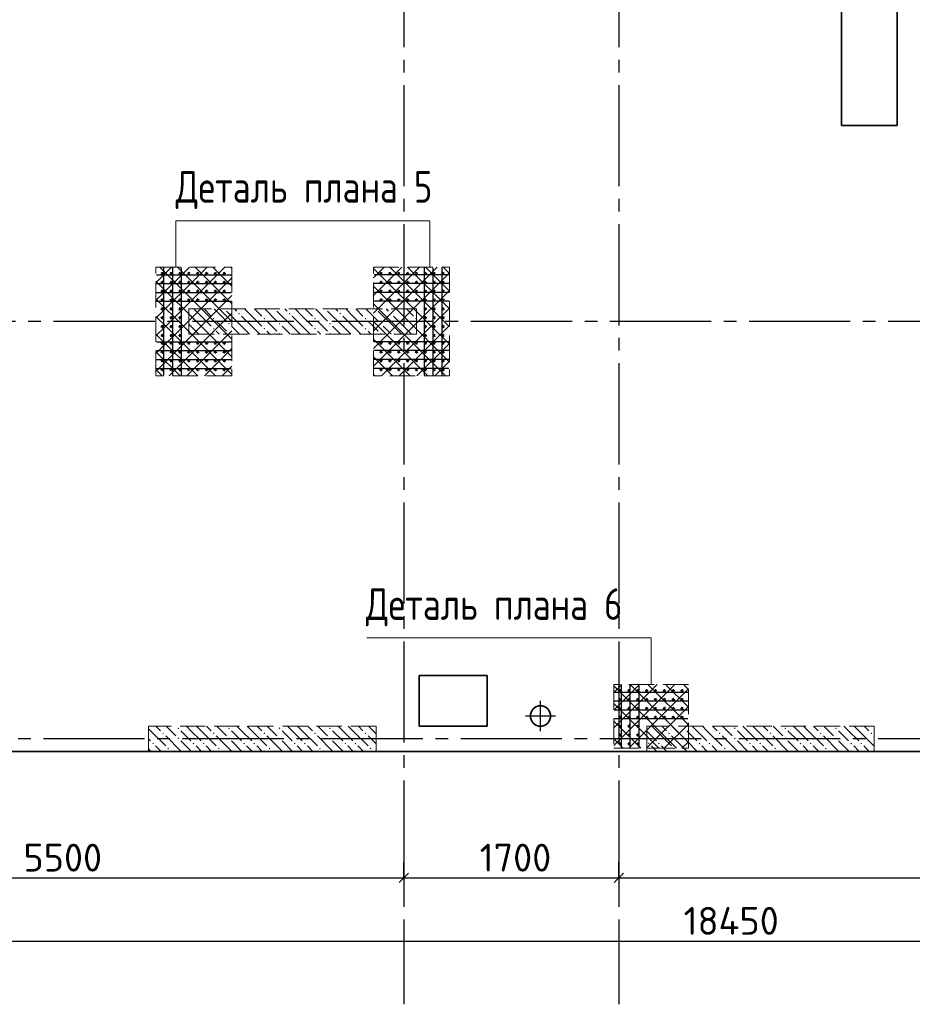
# Model space of a CAD drawing. Header units: millimetres. Extents: x 40580 to 1930067, y -240640 to 81020.
# Tile 317 of 656: x 969577 to 976635, y -224462 to -216674. Entities that reach past the tile are written whole.
import ezdxf

# ---------------------------------------------------------------- set-up
doc = ezdxf.new("R2010")
doc.units = ezdxf.units.MM
for name, pattern in [('______2', [270, 200, -70]), ('______5', [1100, 800, -100, 100, -100]), ('CENTER', [2, 1.25, -0.25, 0.25, -0.25])]:
    doc.linetypes.add(name, pattern=pattern)
for name, color, linetype, lineweight in [('Standard', 7, 'Continuous', 25), ('Вспомогательная арматура', 52, 'Continuous', 25), ('ЖБ Перекрытие верхний уровень', 7, 'Continuous', 35), ('ОСИ', 7, 'CENTER', 15), ('Примечания', 7, 'Continuous', 13)]:
    doc.layers.add(name, color=color, linetype=linetype, lineweight=lineweight)
doc.layers.add('ЖБ Пилон', color=7, linetype='______2', lineweight=13, true_color=0xa0a0a0)
doc.styles.add('GOST 2.304', font='isocpeur.ttf', dxfattribs={"width": 0.8})
doc.styles.add('ISOCPEUR', font='isocpeur.ttf')

msp = doc.modelspace()

# ---------------------------------------------------------------- hatches: boundary and pattern name
at = {"layer": 'ЖБ Пилон', "linetype": 'Continuous', "lineweight": -3, "transparency": 33554687}
for points in [[(971194.8, -218961.7), (971191.4, -218965.1), (971188.1, -218961.7)], [(971594.8, -218961.7), (971591.4, -218965.1), (971588.1, -218961.7)], [(971994.8, -218961.7), (971991.4, -218965.1), (971988.1, -218961.7)], [(972394.8, -218961.7), (972391.4, -218965.1), (972388.1, -218961.7)], [(970914.5, -218995.1), (970917.9, -218998.6), (970914.5, -219002)], [(971104.9, -219038.5), (971111.4, -219032.1), (971117.9, -219038.5), (971111.4, -219045)], [(971304.9, -218998.6), (971311.4, -218992), (971317.9, -218998.6), (971311.4, -219005.1)], [(971504.9, -219038.5), (971511.4, -219032.1), (971517.9, -219038.5), (971511.4, -219045)], [(971704.9, -218998.6), (971711.4, -218992), (971717.9, -218998.6), (971711.4, -219005.1)], [(971904.9, -219038.5), (971911.4, -219032.1), (971917.9, -219038.5), (971911.4, -219045)], [(972104.9, -218998.6), (972111.4, -218992), (972117.9, -218998.6), (972111.4, -219005.1)], [(972304.9, -219038.5), (972311.4, -219032.1), (972317.9, -219038.5), (972311.4, -219045)], [(972504.9, -218998.6), (972511.4, -218992), (972517.9, -218998.6), (972511.4, -219005.1)], [(972704.9, -219038.5), (972711.4, -219032.1), (972714.5, -219035.1), (972714.5, -219042), (972711.4, -219045)], [(971104.9, -219118.6), (971111.4, -219112), (971117.9, -219118.6), (971111.4, -219125)], [(971224.9, -219078.5), (971231.4, -219072), (971237.9, -219078.5), (971231.4, -219085.1)], [(971504.9, -219118.6), (971511.4, -219112), (971517.9, -219118.6), (971511.4, -219125)], [(971624.9, -219078.5), (971631.4, -219072), (971637.9, -219078.5), (971631.4, -219085.1)], [(971904.9, -219118.6), (971911.4, -219112), (971917.9, -219118.6), (971911.4, -219125)], [(972024.9, -219078.5), (972031.4, -219072), (972037.9, -219078.5), (972031.4, -219085.1)], [(972304.9, -219118.6), (972311.4, -219112), (972317.9, -219118.6), (972311.4, -219125)], [(972424.9, -219078.5), (972431.4, -219072), (972437.9, -219078.5), (972431.4, -219085.1)], [(972704.9, -219118.6), (972711.4, -219112), (972714.5, -219115.1), (972714.5, -219122), (972711.4, -219125)], [(971224.9, -219158.5), (971231.4, -219152), (971237.9, -219158.5), (971234.8, -219161.7), (971228.1, -219161.7)], [(971624.9, -219158.5), (971631.4, -219152), (971637.9, -219158.5), (971634.8, -219161.7), (971628.1, -219161.7)], [(972024.9, -219158.5), (972031.4, -219152), (972037.9, -219158.5), (972034.8, -219161.7), (972028.1, -219161.7)], [(972424.9, -219158.5), (972431.4, -219152), (972437.9, -219158.5), (972434.8, -219161.7), (972428.1, -219161.7)], [(970704.9, -222318.6), (970711.4, -222312.1), (970717.9, -222318.6), (970711.4, -222325)], [(970824.9, -222278.6), (970831.4, -222272), (970837.9, -222278.6), (970831.4, -222285.1)], [(971104.9, -222318.6), (971111.4, -222312.1), (971117.9, -222318.6), (971111.4, -222325)], [(971224.9, -222278.6), (971231.4, -222272), (971237.9, -222278.6), (971231.4, -222285.1)], [(971504.9, -222318.6), (971511.4, -222312.1), (971517.9, -222318.6), (971511.4, -222325)], [(971624.9, -222278.6), (971631.4, -222272), (971637.9, -222278.6), (971631.4, -222285.1)], [(971904.9, -222318.6), (971911.4, -222312.1), (971917.9, -222318.6), (971911.4, -222325)], [(972024.9, -222278.6), (972031.4, -222272), (972037.9, -222278.6), (972031.4, -222285.1)], [(972304.9, -222318.6), (972311.4, -222312.1), (972317.9, -222318.6), (972311.4, -222325)], [(974704.9, -222318.6), (974711.4, -222312.1), (974717.9, -222318.6), (974711.4, -222325)], [(974824.9, -222278.6), (974831.4, -222272), (974837.9, -222278.6), (974831.4, -222285.1)], [(975104.9, -222318.6), (975111.4, -222312.1), (975117.9, -222318.6), (975111.4, -222325)], [(975224.9, -222278.6), (975231.4, -222272), (975237.9, -222278.6), (975231.4, -222285.1)], [(975504.9, -222318.6), (975511.4, -222312.1), (975517.9, -222318.6), (975511.4, -222325)], [(975624.9, -222278.6), (975631.4, -222272), (975637.9, -222278.6), (975631.4, -222285.1)], [(975904.9, -222318.6), (975911.4, -222312.1), (975917.9, -222318.6), (975911.4, -222325)], [(976024.9, -222278.6), (976031.4, -222272), (976037.9, -222278.6), (976031.4, -222285.1)], [(976304.9, -222318.6), (976311.4, -222312.1), (976317.9, -222318.6), (976311.4, -222325)], [(970624.9, -222398.6), (970631.4, -222392), (970637.9, -222398.6), (970631.4, -222405.1)], [(970824.9, -222358.5), (970831.4, -222352), (970837.9, -222358.5), (970831.4, -222365.1)], [(970944.9, -222398.6), (970951.4, -222392), (970957.9, -222398.6), (970951.4, -222405.1)], [(971024.9, -222398.6), (971031.4, -222392), (971037.9, -222398.6), (971031.4, -222405.1)], [(971224.9, -222358.5), (971231.4, -222352), (971237.9, -222358.5), (971231.4, -222365.1)], [(971344.9, -222398.6), (971351.4, -222392), (971357.9, -222398.6), (971351.4, -222405.1)], [(971424.9, -222398.6), (971431.4, -222392), (971437.9, -222398.6), (971431.4, -222405.1)], [(971624.9, -222358.5), (971631.4, -222352), (971637.9, -222358.5), (971631.4, -222365.1)], [(971744.9, -222398.6), (971751.4, -222392), (971757.9, -222398.6), (971751.4, -222405.1)], [(971824.9, -222398.6), (971831.4, -222392), (971837.9, -222398.6), (971831.4, -222405.1)], [(972024.9, -222358.5), (972031.4, -222352), (972037.9, -222358.5), (972031.4, -222365.1)], [(972144.9, -222398.6), (972151.4, -222392), (972157.9, -222398.6), (972151.4, -222405.1)], [(972224.9, -222398.6), (972231.4, -222392), (972237.9, -222398.6), (972231.4, -222405.1)], [(974544.9, -222398.6), (974551.4, -222392), (974557.9, -222398.6), (974551.4, -222405.1)], [(974624.9, -222398.6), (974631.4, -222392), (974637.9, -222398.6), (974631.4, -222405.1)], [(974824.9, -222358.5), (974831.4, -222352), (974837.9, -222358.5), (974831.4, -222365.1)], [(974944.9, -222398.6), (974951.4, -222392), (974957.9, -222398.6), (974951.4, -222405.1)], [(975024.9, -222398.6), (975031.4, -222392), (975037.9, -222398.6), (975031.4, -222405.1)], [(975224.9, -222358.5), (975231.4, -222352), (975237.9, -222358.5), (975231.4, -222365.1)], [(975344.9, -222398.6), (975351.4, -222392), (975357.9, -222398.6), (975351.4, -222405.1)], [(975424.9, -222398.6), (975431.4, -222392), (975437.9, -222398.6), (975431.4, -222405.1)], [(975624.9, -222358.5), (975631.4, -222352), (975637.9, -222358.5), (975631.4, -222365.1)], [(975744.9, -222398.6), (975751.4, -222392), (975757.9, -222398.6), (975751.4, -222405.1)], [(975824.9, -222398.6), (975831.4, -222392), (975837.9, -222398.6), (975831.4, -222405.1)], [(976024.9, -222358.5), (976031.4, -222352), (976037.9, -222358.5), (976031.4, -222365.1)], [(976144.9, -222398.6), (976151.4, -222392), (976157.9, -222398.6), (976151.4, -222405.1)], [(976224.9, -222398.6), (976231.4, -222392), (976237.9, -222398.6), (976231.4, -222405.1)], [(970744.9, -222438.5), (970751.4, -222432.1), (970757.9, -222438.5), (970751.4, -222445)], [(971144.9, -222438.5), (971151.4, -222432.1), (971157.9, -222438.5), (971151.4, -222445)], [(971544.9, -222438.5), (971551.4, -222432.1), (971557.9, -222438.5), (971551.4, -222445)], [(971944.9, -222438.5), (971951.4, -222432.1), (971957.9, -222438.5), (971951.4, -222445)], [(972344.9, -222438.5), (972351.4, -222432.1), (972357.9, -222438.5), (972351.4, -222445)], [(974744.9, -222438.5), (974751.4, -222432.1), (974757.9, -222438.5), (974751.4, -222445)], [(975144.9, -222438.5), (975151.4, -222432.1), (975157.9, -222438.5), (975151.4, -222445)], [(975544.9, -222438.5), (975551.4, -222432.1), (975557.9, -222438.5), (975551.4, -222445)], [(975944.9, -222438.5), (975951.4, -222432.1), (975957.9, -222438.5), (975951.4, -222445)]]:
    msp.add_hatch(color=7, dxfattribs=at).paths.add_polyline_path(points, flags=16)

# ---------------------------------------------------------------- linework, layer by layer
at = {"color": 7, "linetype": 'Continuous', "lineweight": 50, "transparency": 33554687}
for centre in [(970704.5, -218681.7), (970704.5, -218751.7), (970774.5, -218681.7), (970774.5, -218751.7), (970844.5, -218681.7), (970844.5, -218751.7), (970914.5, -218681.7), (970914.5, -218751.7), (970984.5, -218681.7), (970984.5, -218751.7), (971054.5, -218681.7), (971054.5, -218751.7), (971124.5, -218681.7), (971124.5, -218751.7), (971194.5, -218681.7), (971194.5, -218751.7), (972434.5, -218681.7), (972434.5, -218751.7), (972504.5, -218681.7), (972504.5, -218751.7), (972574.5, -218681.7), (972574.5, -218751.7), (972644.5, -218681.7), (972644.5, -218751.7), (972714.5, -218681.7), (972714.5, -218751.7), (972784.5, -218681.7), (972784.5, -218751.7), (972854.5, -218681.7), (972854.5, -218751.7), (972924.5, -218681.7), (972924.5, -218751.7), (970704.5, -218821.7), (970774.5, -218821.7), (970844.5, -218821.7), (970914.5, -218821.7), (970984.5, -218821.7), (971054.5, -218821.7), (971124.5, -218821.7), (971194.5, -218821.7), (972434.5, -218821.7), (972504.5, -218821.7), (972574.5, -218821.7), (972644.5, -218821.7), (972714.5, -218821.7), (972784.5, -218821.7), (972854.5, -218821.7), (972924.5, -218821.7), (970704.5, -218891.7), (970774.5, -218891.7), (970844.5, -218891.7), (970914.5, -218891.7), (970984.5, -218891.7), (971054.5, -218891.7), (971124.5, -218891.7), (971194.5, -218891.7), (972434.5, -218891.7), (972504.5, -218891.7), (972574.5, -218891.7), (972644.5, -218891.7), (972714.5, -218891.7), (972784.5, -218891.7), (972854.5, -218891.7), (972924.5, -218891.7), (970704.5, -218961.7), (970774.5, -218961.7), (970844.5, -218961.7), (972784.5, -218961.7), (972854.5, -218961.7), (972924.5, -218961.7), (970704.5, -219031.7), (970774.5, -219031.7), (970844.5, -219031.7), (972784.5, -219031.7), (972854.5, -219031.7), (972924.5, -219031.7), (970704.5, -219101.7), (970774.5, -219101.7), (970844.5, -219101.7), (972784.5, -219101.7), (972854.5, -219101.7), (972924.5, -219101.7), (970704.5, -219171.7), (970774.5, -219171.7), (970844.5, -219171.7), (972784.5, -219171.7), (972854.5, -219171.7), (972924.5, -219171.7), (970704.5, -219231.7), (970774.5, -219231.7), (970844.5, -219231.7), (970914.5, -219231.7), (970984.5, -219231.7), (971054.5, -219231.7), (971124.5, -219231.7), (971194.5, -219231.7), (972434.5, -219231.7), (972504.5, -219231.7), (972574.5, -219231.7), (972644.5, -219231.7), (972714.5, -219231.7), (972784.5, -219231.7), (972854.5, -219231.7), (972924.5, -219231.7), (970704.5, -219301.7), (970704.5, -219371.7), (970774.5, -219301.7), (970774.5, -219371.7), (970844.5, -219301.7), (970844.5, -219371.7), (970914.5, -219301.7), (970914.5, -219371.7), (970984.5, -219301.7), (970984.5, -219371.7), (971054.5, -219301.7), (971054.5, -219371.7), (971124.5, -219301.7), (971124.5, -219371.7), (971194.5, -219301.7), (971194.5, -219371.7), (972434.5, -219301.7), (972434.5, -219371.7), (972504.5, -219301.7), (972504.5, -219371.7), (972574.5, -219301.7), (972574.5, -219371.7), (972644.5, -219301.7), (972644.5, -219371.7), (972714.5, -219301.7), (972714.5, -219371.7), (972784.5, -219301.7), (972784.5, -219371.7), (972854.5, -219301.7), (972854.5, -219371.7), (972924.5, -219301.7), (972924.5, -219371.7), (970704.5, -219441.7), (970774.5, -219441.7), (970844.5, -219441.7), (970914.5, -219441.7), (970984.5, -219441.7), (971054.5, -219441.7), (971124.5, -219441.7), (971194.5, -219441.7), (972434.5, -219441.7), (972504.5, -219441.7), (972574.5, -219441.7), (972644.5, -219441.7), (972714.5, -219441.7), (972784.5, -219441.7), (972854.5, -219441.7), (972924.5, -219441.7), (974324.5, -221981.7), (974394.5, -221981.7), (974464.5, -221981.7), (974534.5, -221981.7), (974604.5, -221981.7), (974674.5, -221981.7), (974744.5, -221981.7), (974814.5, -221981.7), (974324.5, -222051.7), (974394.5, -222051.7), (974464.5, -222051.7), (974534.5, -222051.7), (974604.5, -222051.7), (974674.5, -222051.7), (974744.5, -222051.7), (974814.5, -222051.7), (974324.5, -222121.7), (974394.5, -222121.7), (974464.5, -222121.7), (974534.5, -222121.7), (974604.5, -222121.7), (974674.5, -222121.7), (974744.5, -222121.7), (974814.5, -222121.7), (974324.5, -222191.7), (974394.5, -222191.7), (974464.5, -222191.7), (974534.5, -222191.7), (974604.5, -222191.7), (974674.5, -222191.7), (974744.5, -222191.7), (974814.5, -222191.7), (974324.5, -222261.7), (974324.5, -222331.7), (974394.5, -222261.7), (974394.5, -222331.7), (974464.5, -222261.7), (974464.5, -222331.7), (974324.5, -222401.7), (974394.5, -222401.7), (974464.5, -222401.7)]:
    msp.add_circle(centre, 5, dxfattribs=at)
at = {"layer": 'Standard', "color": 8, "linetype": '______5', "lineweight": -3, "transparency": 33554687}
for p, q in [((973694.7, -222301.2), (973694.7, -222062.2)), ((973814.2, -222181.7), (973575.2, -222181.7))]:
    msp.add_line(p, q, dxfattribs=at)
at = {"layer": 'Standard', "color": 251, "linetype": 'Continuous', "lineweight": -3, "true_color": 0x656565, "transparency": 33554687}
for p, q in [((972614.5, -223461.7), (972614.5, -223336.7)), ((974314.5, -223461.7), (974314.5, -223336.7)), ((972614.5, -223461.7), (972614.5, -223586.7)), ((972614.5, -223461.7), (972614.5, -223461.7)), ((974314.5, -223461.7), (974314.5, -223586.7)), ((974314.5, -223461.7), (974314.5, -223461.7))]:
    msp.add_line(p, q, dxfattribs=at)
at = {"layer": 'Standard', "color": 7, "linetype": 'Continuous', "lineweight": -3, "transparency": 33554687}
for p, q in [((967114.5, -223461.7), (972614.5, -223461.7)), ((972614.5, -223461.7), (974314.5, -223461.7)), ((974314.5, -223461.7), (979814.5, -223461.7)), ((965914.5, -223961.7), (984364.5, -223961.7))]:
    msp.add_line(p, q, dxfattribs=at)
at = {"layer": 'Standard', "color": 7, "linetype": 'Continuous', "lineweight": 25, "transparency": 33554687}
for p, q in [((972577, -223499.2), (972652, -223424.2)), ((974277, -223499.2), (974352, -223424.2))]:
    msp.add_line(p, q, dxfattribs=at)
at = {"layer": 'Вспомогательная арматура', "color": 7, "linetype": 'Continuous', "lineweight": 25, "transparency": 33554687}
for p, q in [((970714.5, -218636.7), (970714.5, -219486.7)), ((970784.5, -218636.7), (970784.5, -219486.7)), ((970854.5, -218636.7), (970854.5, -219486.7)), ((972774.5, -218636.7), (972774.5, -219486.7)), ((972844.5, -218636.7), (972844.5, -219486.7)), ((972914.5, -218636.7), (972914.5, -219486.7)), ((970659.5, -218691.7), (971249.5, -218691.7)), ((972969.5, -218691.7), (972379.5, -218691.7)), ((970659.5, -218761.7), (971249.5, -218761.7)), ((972969.5, -218761.7), (972379.5, -218761.7)), ((970659.5, -218831.7), (971249.5, -218831.7)), ((970659.5, -218901.7), (971249.5, -218901.7)), ((972969.5, -218831.7), (972379.5, -218831.7)), ((972969.5, -218901.7), (972379.5, -218901.7)), ((970659.5, -219221.7), (971249.5, -219221.7)), ((970659.5, -219291.7), (971249.5, -219291.7)), ((972969.5, -219221.7), (972379.5, -219221.7)), ((972969.5, -219291.7), (972379.5, -219291.7)), ((970659.5, -219361.7), (971249.5, -219361.7)), ((972969.5, -219361.7), (972379.5, -219361.7)), ((970659.5, -219431.7), (971249.5, -219431.7)), ((972969.5, -219431.7), (972379.5, -219431.7)), ((974334.5, -222431.7), (974334.5, -221936.7)), ((974404.5, -222431.7), (974404.5, -221936.7)), ((974474.5, -222431.7), (974474.5, -221936.7)), ((974279.5, -221991.7), (974859.5, -221991.7)), ((974279.5, -222061.7), (974859.5, -222061.7)), ((974279.5, -222131.7), (974859.5, -222131.7)), ((974279.5, -222201.7), (974859.5, -222201.7))]:
    msp.add_line(p, q, dxfattribs=at)
at = {"layer": 'ЖБ Перекрытие верхний уровень', "transparency": 33554687}
for p, q in [((976074.5, -216251.7), (976074.5, -217511.7)), ((976514.5, -217511.7), (976514.5, -216251.7)), ((976074.5, -217511.7), (976514.5, -217511.7)), ((973274.5, -221861.7), (972734.5, -221861.7)), ((972734.5, -221861.7), (972734.5, -222261.7)), ((973274.5, -222261.7), (973274.5, -221861.7)), ((973622.8, -222145.1), (973615, -222169.1)), ((973615, -222169.1), (973615, -222194.3)), ((973637.7, -222124.6), (973622.8, -222145.1)), ((973658.1, -222109.8), (973637.7, -222124.6)), ((973682.1, -222102), (973658.1, -222109.8)), ((973707.3, -222102), (973682.1, -222102)), ((973731.3, -222109.8), (973707.3, -222102)), ((973751.7, -222124.6), (973731.3, -222109.8)), ((973766.6, -222145.1), (973751.7, -222124.6)), ((973774.4, -222169.1), (973766.6, -222145.1)), ((973774.4, -222194.3), (973774.4, -222169.1)), ((973615, -222194.3), (973622.8, -222218.3)), ((973622.8, -222218.3), (973637.7, -222238.7)), ((973637.7, -222238.7), (973658.1, -222253.6)), ((973658.1, -222253.6), (973682.1, -222261.4)), ((973707.3, -222261.4), (973731.3, -222253.6)), ((973731.3, -222253.6), (973751.7, -222238.7)), ((973751.7, -222238.7), (973766.6, -222218.3)), ((973766.6, -222218.3), (973774.4, -222194.3)), ((972734.5, -222261.7), (973274.5, -222261.7)), ((973682.1, -222261.4), (973707.3, -222261.4)), ((965384.5, -222461.7), (980014.5, -222461.7))]:
    msp.add_line(p, q, dxfattribs=at)
at = {"layer": 'ЖБ Пилон', "color": 253, "linetype": '______2', "lineweight": 13, "true_color": 0xa0a0a0, "transparency": 33554687}
for p, q in [((972714.5, -218961.7), (970914.5, -218961.7)), ((970914.5, -218961.7), (970914.5, -219161.7)), ((972714.5, -219161.7), (972714.5, -218961.7)), ((970914.5, -219161.7), (972714.5, -219161.7)), ((972394.5, -222261.7), (970594.5, -222261.7)), ((970594.5, -222261.7), (970594.5, -222461.7)), ((972394.5, -222461.7), (972394.5, -222261.7)), ((976334.5, -222261.7), (974534.5, -222261.7)), ((974534.5, -222261.7), (974534.5, -222461.7)), ((976334.5, -222461.7), (976334.5, -222261.7)), ((970594.5, -222461.7), (972394.5, -222461.7)), ((974534.5, -222461.7), (976334.5, -222461.7))]:
    msp.add_line(p, q, dxfattribs=at)
at = {"layer": 'ЖБ Пилон', "color": 9, "linetype": 'Continuous', "lineweight": -3, "true_color": 0xc7c7c7, "transparency": 33554687}
for p, q in [((971011.4, -219018.6), (970954.6, -218961.7)), ((971034.6, -218961.7), (971091.4, -219018.6)), ((971114.6, -218961.7), (971211.4, -219058.5)), ((971331.4, -219098.6), (971211.4, -218978.5)), ((971274.6, -218961.7), (971291.4, -218978.5)), ((971411.4, -219018.6), (971354.6, -218961.7)), ((971434.6, -218961.7), (971491.4, -219018.6)), ((971514.6, -218961.7), (971611.4, -219058.5)), ((971731.4, -219098.6), (971611.4, -218978.5)), ((971674.6, -218961.7), (971691.4, -218978.5)), ((971811.4, -219018.6), (971754.6, -218961.7)), ((971834.6, -218961.7), (971891.4, -219018.6)), ((971914.6, -218961.7), (972011.4, -219058.5)), ((972131.4, -219098.6), (972011.4, -218978.5)), ((972074.6, -218961.7), (972091.4, -218978.5)), ((972211.4, -219018.6), (972154.6, -218961.7)), ((972234.6, -218961.7), (972291.4, -219018.6)), ((972314.6, -218961.7), (972411.4, -219058.5)), ((972531.4, -219098.6), (972411.4, -218978.5)), ((972474.6, -218961.7), (972491.4, -218978.5)), ((972611.4, -219018.6), (972554.6, -218961.7)), ((972634.6, -218961.7), (972691.4, -219018.6)), ((970931.4, -219018.6), (971011.4, -219098.6)), ((971011.4, -219018.6), (971091.4, -219098.6)), ((971171.4, -219098.6), (971131.4, -219058.5)), ((971331.4, -219018.6), (971411.4, -219098.6)), ((971411.4, -219018.6), (971491.4, -219098.6)), ((971571.4, -219098.6), (971531.4, -219058.5)), ((971731.4, -219018.6), (971811.4, -219098.6)), ((971811.4, -219018.6), (971891.4, -219098.6)), ((971971.4, -219098.6), (971931.4, -219058.5)), ((972131.4, -219018.6), (972211.4, -219098.6)), ((972211.4, -219018.6), (972291.4, -219098.6)), ((972371.4, -219098.6), (972331.4, -219058.5)), ((972531.4, -219018.6), (972611.4, -219098.6)), ((972611.4, -219018.6), (972691.4, -219098.6)), ((970931.4, -219098.6), (970914.5, -219081.6)), ((970931.4, -219098.6), (970994.6, -219161.7)), ((971011.4, -219098.6), (971074.6, -219161.7)), ((971131.4, -219138.5), (971154.6, -219161.7)), ((971211.4, -219138.5), (971171.4, -219098.6)), ((971251.4, -219098.6), (971314.6, -219161.7)), ((971331.4, -219098.6), (971394.6, -219161.7)), ((971411.4, -219098.6), (971474.6, -219161.7)), ((971531.4, -219138.5), (971554.6, -219161.7)), ((971611.4, -219138.5), (971571.4, -219098.6)), ((971651.4, -219098.6), (971714.6, -219161.7)), ((971731.4, -219098.6), (971794.6, -219161.7)), ((971811.4, -219098.6), (971874.6, -219161.7)), ((971931.4, -219138.5), (971954.6, -219161.7)), ((972011.4, -219138.5), (971971.4, -219098.6)), ((972051.4, -219098.6), (972114.6, -219161.7)), ((972131.4, -219098.6), (972194.6, -219161.7)), ((972211.4, -219098.6), (972274.6, -219161.7)), ((972331.4, -219138.5), (972354.6, -219161.7)), ((972411.4, -219138.5), (972371.4, -219098.6)), ((972451.4, -219098.6), (972514.6, -219161.7)), ((972531.4, -219098.6), (972594.6, -219161.7)), ((972611.4, -219098.6), (972674.6, -219161.7)), ((970914.5, -219161.6), (970914.6, -219161.7)), ((970594.5, -222281.6), (970611.4, -222298.6)), ((970611.4, -222298.6), (970731.4, -222418.6)), ((970654.6, -222261.7), (970691.4, -222298.6)), ((970771.4, -222298.6), (970734.6, -222261.7)), ((970811.4, -222338.5), (970771.4, -222298.6)), ((970851.4, -222298.6), (970931.4, -222378.6)), ((970931.4, -222298.6), (970894.6, -222261.7)), ((970931.4, -222298.6), (971011.4, -222378.6)), ((970974.6, -222261.7), (971011.4, -222298.6)), ((971011.4, -222298.6), (971131.4, -222418.6)), ((971054.6, -222261.7), (971091.4, -222298.6)), ((971171.4, -222298.6), (971134.6, -222261.7)), ((971211.4, -222338.5), (971171.4, -222298.6)), ((971251.4, -222298.6), (971331.4, -222378.6)), ((971331.4, -222298.6), (971294.6, -222261.7)), ((971331.4, -222298.6), (971411.4, -222378.6)), ((971374.6, -222261.7), (971411.4, -222298.6)), ((971411.4, -222298.6), (971531.4, -222418.6)), ((971454.6, -222261.7), (971491.4, -222298.6)), ((971571.4, -222298.6), (971534.6, -222261.7)), ((971611.4, -222338.5), (971571.4, -222298.6)), ((971651.4, -222298.6), (971731.4, -222378.6)), ((971731.4, -222298.6), (971694.6, -222261.7)), ((971731.4, -222298.6), (971811.4, -222378.6)), ((971774.6, -222261.7), (971811.4, -222298.6)), ((971811.4, -222298.6), (971931.4, -222418.6)), ((971854.6, -222261.7), (971891.4, -222298.6)), ((971971.4, -222298.6), (971934.6, -222261.7)), ((972011.4, -222338.5), (971971.4, -222298.6)), ((972051.4, -222298.6), (972131.4, -222378.6)), ((972131.4, -222298.6), (972094.6, -222261.7)), ((972131.4, -222298.6), (972211.4, -222378.6)), ((972174.6, -222261.7), (972211.4, -222298.6)), ((972211.4, -222298.6), (972331.4, -222418.6)), ((972254.6, -222261.7), (972291.4, -222298.6)), ((972371.4, -222298.6), (972334.6, -222261.7)), ((972394.5, -222321.6), (972371.4, -222298.6)), ((974534.5, -222301.6), (974611.4, -222378.6)), ((974574.6, -222261.7), (974611.4, -222298.6)), ((974611.4, -222298.6), (974731.4, -222418.6)), ((974654.6, -222261.7), (974691.4, -222298.6)), ((974771.4, -222298.6), (974734.6, -222261.7)), ((974811.4, -222338.5), (974771.4, -222298.6)), ((974851.4, -222298.6), (974931.4, -222378.6)), ((974931.4, -222298.6), (974894.6, -222261.7)), ((974931.4, -222298.6), (975011.4, -222378.6)), ((974974.6, -222261.7), (975011.4, -222298.6)), ((975011.4, -222298.6), (975131.4, -222418.6)), ((975054.6, -222261.7), (975091.4, -222298.6)), ((975171.4, -222298.6), (975134.6, -222261.7)), ((975211.4, -222338.5), (975171.4, -222298.6)), ((975251.4, -222298.6), (975331.4, -222378.6)), ((975331.4, -222298.6), (975294.6, -222261.7)), ((975331.4, -222298.6), (975411.4, -222378.6)), ((975374.6, -222261.7), (975411.4, -222298.6)), ((975411.4, -222298.6), (975531.4, -222418.6)), ((975454.6, -222261.7), (975491.4, -222298.6)), ((975571.4, -222298.6), (975534.6, -222261.7)), ((975611.4, -222338.5), (975571.4, -222298.6)), ((975651.4, -222298.6), (975731.4, -222378.6)), ((975731.4, -222298.6), (975694.6, -222261.7)), ((975731.4, -222298.6), (975811.4, -222378.6)), ((975774.6, -222261.7), (975811.4, -222298.6)), ((975811.4, -222298.6), (975931.4, -222418.6)), ((975854.6, -222261.7), (975891.4, -222298.6)), ((975971.4, -222298.6), (975934.6, -222261.7)), ((976011.4, -222338.5), (975971.4, -222298.6)), ((976051.4, -222298.6), (976131.4, -222378.6)), ((976131.4, -222298.6), (976094.6, -222261.7)), ((976131.4, -222298.6), (976211.4, -222378.6)), ((976174.6, -222261.7), (976211.4, -222298.6)), ((976211.4, -222298.6), (976331.4, -222418.6)), ((976254.6, -222261.7), (976291.4, -222298.6)), ((970594.5, -222361.6), (970611.4, -222378.6)), ((970731.4, -222338.5), (970851.4, -222458.5)), ((970851.4, -222378.6), (970934.6, -222461.7)), ((971131.4, -222338.5), (971251.4, -222458.5)), ((971251.4, -222378.6), (971334.6, -222461.7)), ((971531.4, -222338.5), (971651.4, -222458.5)), ((971651.4, -222378.6), (971734.6, -222461.7)), ((971931.4, -222338.5), (972051.4, -222458.5)), ((972051.4, -222378.6), (972134.6, -222461.7)), ((972331.4, -222338.5), (972394.5, -222401.6)), ((974731.4, -222338.5), (974851.4, -222458.5)), ((974851.4, -222378.6), (974934.6, -222461.7)), ((975131.4, -222338.5), (975251.4, -222458.5)), ((975251.4, -222378.6), (975334.6, -222461.7)), ((975531.4, -222338.5), (975651.4, -222458.5)), ((975651.4, -222378.6), (975734.6, -222461.7)), ((975931.4, -222338.5), (976051.4, -222458.5)), ((976051.4, -222378.6), (976134.6, -222461.7)), ((976331.4, -222338.5), (976334.5, -222341.6)), ((970611.4, -222458.5), (970594.5, -222441.6)), ((970614.6, -222461.7), (970611.4, -222458.5)), ((970651.4, -222418.6), (970694.6, -222461.7)), ((970771.4, -222458.5), (970774.6, -222461.7)), ((971011.4, -222458.5), (970971.4, -222418.6)), ((971014.6, -222461.7), (971011.4, -222458.5)), ((971051.4, -222418.6), (971094.6, -222461.7)), ((971171.4, -222458.5), (971174.6, -222461.7)), ((971411.4, -222458.5), (971371.4, -222418.6)), ((971414.6, -222461.7), (971411.4, -222458.5)), ((971451.4, -222418.6), (971494.6, -222461.7)), ((971571.4, -222458.5), (971574.6, -222461.7)), ((971811.4, -222458.5), (971771.4, -222418.6)), ((971814.6, -222461.7), (971811.4, -222458.5)), ((971851.4, -222418.6), (971894.6, -222461.7)), ((971971.4, -222458.5), (971974.6, -222461.7)), ((972211.4, -222458.5), (972171.4, -222418.6)), ((972214.6, -222461.7), (972211.4, -222458.5)), ((972251.4, -222418.6), (972294.6, -222461.7)), ((972371.4, -222458.5), (972374.6, -222461.7)), ((974534.5, -222461.6), (974534.6, -222461.7)), ((974611.4, -222458.5), (974571.4, -222418.6)), ((974614.6, -222461.7), (974611.4, -222458.5)), ((974651.4, -222418.6), (974694.6, -222461.7)), ((974771.4, -222458.5), (974774.6, -222461.7)), ((975011.4, -222458.5), (974971.4, -222418.6)), ((975014.6, -222461.7), (975011.4, -222458.5)), ((975051.4, -222418.6), (975094.6, -222461.7)), ((975171.4, -222458.5), (975174.6, -222461.7)), ((975411.4, -222458.5), (975371.4, -222418.6)), ((975414.6, -222461.7), (975411.4, -222458.5)), ((975451.4, -222418.6), (975494.6, -222461.7)), ((975571.4, -222458.5), (975574.6, -222461.7)), ((975811.4, -222458.5), (975771.4, -222418.6)), ((975814.6, -222461.7), (975811.4, -222458.5)), ((975851.4, -222418.6), (975894.6, -222461.7)), ((975971.4, -222458.5), (975974.6, -222461.7)), ((976211.4, -222458.5), (976171.4, -222418.6)), ((976214.6, -222461.7), (976211.4, -222458.5)), ((976251.4, -222418.6), (976294.6, -222461.7))]:
    msp.add_line(p, q, dxfattribs=at)
at = {"layer": 'ОСИ', "color": 8, "linetype": '______5', "lineweight": -3, "transparency": 33554687}
for p, q in [((972614.5, -200691.7), (972614.5, -224461.7)), ((974314.5, -200691.7), (974314.5, -224461.7)), ((980544.5, -219061.7), (962590.5, -219061.7)), ((981564.5, -222361.7), (962590.5, -222361.7))]:
    msp.add_line(p, q, dxfattribs=at)
at = {"layer": 'Примечания', "color": 252, "linetype": 'Continuous', "lineweight": 13, "true_color": 0x8f8f8f, "transparency": 33554687}
for p, q in [((970654.5, -218755.5), (970778.3, -218631.7)), ((970654.5, -218895.5), (970918.3, -218631.7)), ((970684.6, -218631.7), (971011.4, -218958.5)), ((970824.6, -218631.7), (971011.4, -218818.6)), ((970964.6, -218631.7), (971011.4, -218678.5)), ((971011.4, -218678.5), (971058.3, -218631.7)), ((971011.4, -218818.6), (971198.3, -218631.7)), ((971104.6, -218631.7), (971254.5, -218781.6)), ((971244.6, -218631.7), (971254.5, -218641.6)), ((972374.5, -218641.6), (972411.4, -218678.5)), ((972411.4, -218678.5), (972458.3, -218631.7)), ((972411.4, -218818.6), (972598.3, -218631.7)), ((972411.4, -218958.5), (972738.3, -218631.7)), ((972411.4, -219098.6), (972878.3, -218631.7)), ((972504.6, -218631.7), (972971.4, -219098.6)), ((972644.6, -218631.7), (972974.5, -218961.6)), ((972784.6, -218631.7), (972974.5, -218821.6)), ((972924.6, -218631.7), (972974.5, -218681.6)), ((970654.5, -219035.5), (971011.4, -218678.5)), ((970654.5, -218741.6), (971011.4, -219098.6)), ((971011.4, -218678.5), (971254.5, -218921.6)), ((971011.4, -218958.5), (971254.5, -218715.5)), ((972374.5, -218715.5), (972411.4, -218678.5)), ((972411.4, -218678.5), (972831.4, -219098.6)), ((972551.4, -219098.6), (972974.5, -218675.5)), ((970731.4, -219098.6), (971011.4, -218818.6)), ((971011.4, -218818.6), (971254.5, -219061.6)), ((972374.5, -218781.6), (972411.4, -218818.6)), ((972374.5, -218855.5), (972411.4, -218818.6)), ((972411.4, -218818.6), (972691.4, -219098.6)), ((972691.4, -219098.6), (972974.5, -218815.5)), ((970654.5, -218881.6), (970871.4, -219098.6)), ((971011.4, -219098.6), (971254.5, -218855.5)), ((970871.4, -219098.6), (971011.4, -218958.5)), ((971011.4, -218958.5), (971151.4, -219098.6)), ((972374.5, -218921.6), (972411.4, -218958.5)), ((972374.5, -218995.5), (972411.4, -218958.5)), ((972411.4, -218958.5), (972551.4, -219098.6)), ((972831.4, -219098.6), (972974.5, -218955.5)), ((970654.5, -219021.6), (970731.4, -219098.6)), ((971151.4, -219098.6), (971254.5, -218995.5)), ((972374.5, -219061.6), (972411.4, -219098.6)), ((970654.5, -219175.5), (970731.4, -219098.6)), ((970654.5, -219315.5), (970871.4, -219098.6)), ((970654.5, -219455.5), (971011.4, -219098.6)), ((970731.4, -219098.6), (971011.4, -219378.5)), ((970871.4, -219098.6), (971011.4, -219238.5)), ((971011.4, -219238.5), (971151.4, -219098.6)), ((971011.4, -219098.6), (971254.5, -219341.6)), ((971011.4, -219378.5), (971254.5, -219135.5)), ((971151.4, -219098.6), (971254.5, -219201.6)), ((972374.5, -219135.5), (972411.4, -219098.6)), ((972411.4, -219238.5), (972551.4, -219098.6)), ((972411.4, -219378.5), (972691.4, -219098.6)), ((972411.4, -219098.6), (972804.6, -219491.7)), ((972438.3, -219491.7), (972831.4, -219098.6)), ((972551.4, -219098.6), (972944.6, -219491.7)), ((972578.3, -219491.7), (972971.4, -219098.6)), ((972691.4, -219098.6), (972974.5, -219381.6)), ((972831.4, -219098.6), (972974.5, -219241.6)), ((972971.4, -219098.6), (972974.5, -219095.5)), ((972971.4, -219098.6), (972974.5, -219101.6)), ((970654.5, -219161.6), (970984.6, -219491.7)), ((972374.5, -219201.6), (972411.4, -219238.5)), ((970758.3, -219491.7), (971011.4, -219238.5)), ((971011.4, -219238.5), (971254.5, -219481.6)), ((971038.3, -219491.7), (971254.5, -219275.5)), ((972374.5, -219275.5), (972411.4, -219238.5)), ((972411.4, -219238.5), (972664.6, -219491.7)), ((972718.3, -219491.7), (972974.5, -219235.5)), ((970654.5, -219301.6), (970844.6, -219491.7)), ((972374.5, -219341.6), (972411.4, -219378.5)), ((970654.5, -219441.6), (970704.6, -219491.7)), ((970898.3, -219491.7), (971011.4, -219378.5)), ((971011.4, -219378.5), (971124.6, -219491.7)), ((971178.3, -219491.7), (971254.5, -219415.5)), ((972374.5, -219415.5), (972411.4, -219378.5)), ((972411.4, -219378.5), (972524.6, -219491.7)), ((972858.3, -219491.7), (972974.5, -219375.5)), ((972374.5, -219481.6), (972384.6, -219491.7)), ((974274.5, -221995.5), (974338.3, -221931.7)), ((974274.5, -222135.5), (974478.3, -221931.7)), ((974274.5, -222275.5), (974618.3, -221931.7)), ((974274.5, -222415.5), (974758.3, -221931.7)), ((974274.5, -221941.6), (974769.6, -222436.7)), ((974404.6, -221931.7), (974864.5, -222391.6)), ((974544.6, -221931.7), (974864.5, -222251.6)), ((974684.6, -221931.7), (974864.5, -222111.6)), ((974824.6, -221931.7), (974864.5, -221971.6)), ((974393.3, -222436.7), (974864.5, -221965.5)), ((974274.5, -222081.6), (974629.6, -222436.7)), ((974533.3, -222436.7), (974864.5, -222105.5)), ((974274.5, -222221.6), (974489.6, -222436.7)), ((974673.3, -222436.7), (974864.5, -222245.5)), ((974274.5, -222361.6), (974349.6, -222436.7)), ((974813.3, -222436.7), (974864.5, -222385.5))]:
    msp.add_line(p, q, dxfattribs=at)
at = {"layer": 'Примечания', "color": 7, "linetype": '______2', "lineweight": 13, "transparency": 33554687}
for p, q in [((970654.5, -219491.7), (970654.5, -218631.7)), ((970654.5, -218631.7), (971254.5, -218631.7)), ((971254.5, -218631.7), (971254.5, -219491.7)), ((972374.5, -219491.7), (972374.5, -218631.7)), ((972374.5, -218631.7), (972974.5, -218631.7)), ((972974.5, -218631.7), (972974.5, -219491.7)), ((971254.5, -219491.7), (970654.5, -219491.7)), ((972974.5, -219491.7), (972374.5, -219491.7)), ((974864.5, -221931.7), (974274.5, -221931.7)), ((974274.5, -221931.7), (974274.5, -222436.7)), ((974864.5, -222436.7), (974864.5, -221931.7)), ((974274.5, -222436.7), (974864.5, -222436.7))]:
    msp.add_line(p, q, dxfattribs=at)
at = {"layer": 'Примечания', "color": 7, "linetype": 'Continuous', "lineweight": 13, "transparency": 33554687}
for points in [[(970810.3, -218264.3), (972818.7, -218264.3), (972818.7, -218631.7)], [(972818.7, -218264.3), (970810.3, -218264.3), (970810.3, -218632.1)], [(972322.3, -221564.3), (974569.5, -221564.3), (974569.5, -221931.7)]]:
    msp.add_lwpolyline(points, dxfattribs=at)

# ---------------------------------------------------------------- texts
at = {"layer": 'Standard', "color": 7, "linetype": 'Continuous', "lineweight": 25, "transparency": 33554687, "char_height": 220, "attachment_point": 7, "style": 'ISOCPEUR'}
for s, insert, width in [('5500', (969606.5, -223411.7), 641.476), ('1700', (973214.3, -223411.7), 625.741), ('18450', (974826.7, -223911.7), 750.82)]:
    msp.add_mtext(s, dxfattribs=dict(at, insert=insert, width=width))
at = {"layer": 'Примечания', "color": 7, "linetype": 'Continuous', "lineweight": 25, "transparency": 33554687, "char_height": 250, "attachment_point": 7, "style": 'GOST 2.304'}
for s, insert, width in [('Деталь\\~плана\\~5', (970810.3, -218172.6), 2132.452), ('Деталь\\~плана\\~6', (972313.9, -221472.6), 2150.146)]:
    msp.add_mtext(s, dxfattribs=dict(at, insert=insert, width=width))

doc.saveas('drawing.dxf')
